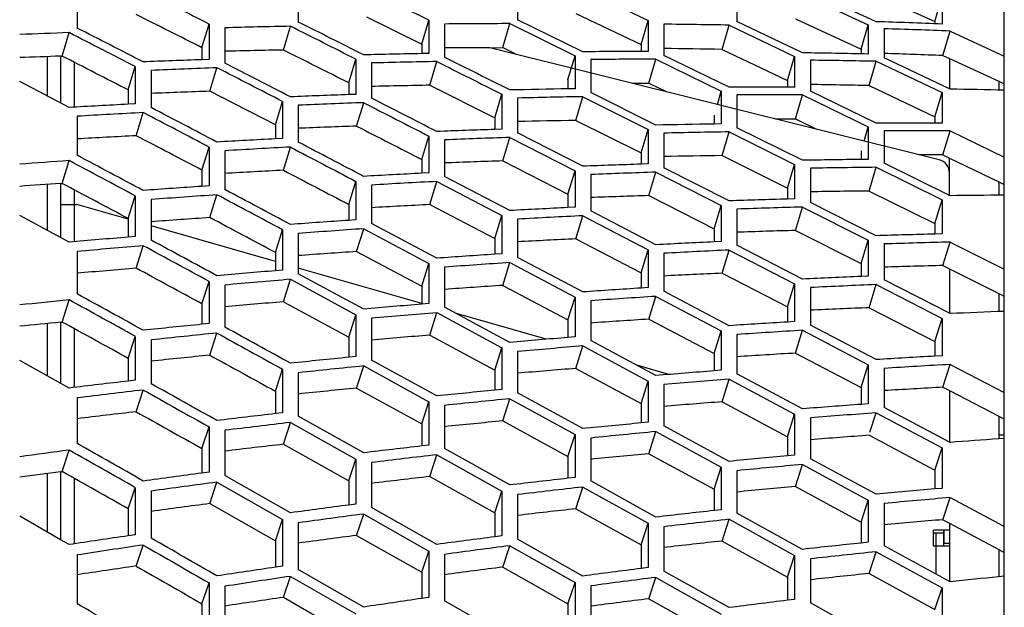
# Model space of a CAD drawing. Header units: millimetres. Extents: x 0 to 420, y -341 to 792.
# Tile 263 of 325: x 269.67 to 275.79, y 251.07 to 254.72. Entities that reach past the tile are written whole.
import ezdxf

# ---------------------------------------------------------------- set-up
doc = ezdxf.new("R2010")
doc.units = ezdxf.units.MM
doc.header["$LTSCALE"] = 23.1
doc.layers.get('0').update_dxf_attribs({"linetype": 'CONTINUOUS'})
for name, color, linetype in [('02___PRT_ALL_AXES', 7, 'CONTINUOUS'), ('06___PRT_ALL_SURFS', 7, 'CONTINUOUS'), ('AXES', 7, 'CONTINUOUS'), ('DIM_PILOTEES', 7, 'CONTINUOUS')]:
    doc.layers.add(name, color=color, linetype=linetype)
doc.styles.get("Standard").update_dxf_attribs({"font": 'txt', "width": 0.7})
doc.dimstyles.new('DIMSTYLE_4', dxfattribs={"dimtxt": 2.5, "dimasz": 3.5, "dimexe": 2, "dimexo": 0, "dimtad": 1, "dimdec": 0, "dimlfac": 5.882353, "dimdsep": 46, "dimtxsty": 'Standard', "dimblk": '_FILLED', "dimblk1": '_FILLED', "dimblk2": '_FILLED', "dimcen": 0.09, "dimazin": 2, "dimtp": 0.5, "dimtm": 0.5, "dimtfac": 1, "dimtdec": 0, "dimtofl": 0, "dimtmove": 0, "dimatfit": 3, "dimldrblk": '_FILLED', "dimfxl": 0, "dimtolj": 1, "dimarcsym": 0})

# ---------------------------------------------------------------- blocks, each defined once
blk = doc.blocks.new('_FILLED')
at = {"color": 0, "linetype": 'ByBlock'}
blk.add_solid([(0, 0), (-1, 0.1429), (-1, -0.1429)], dxfattribs=at)
blk = doc.blocks.new('*D6')
at = {"layer": 'DIM_PILOTEES', "color": 2, "linetype": 'Continuous'}
for p, q in [((243.9175, 244.0777), (243.9175, 273.0387)), ((284.6161, 234.1944), (284.6161, 273.0387)), ((243.9175, 271.0387), (264.2668, 271.0387)), ((284.6161, 271.0387), (264.2668, 271.0387))]:
    blk.add_line(p, q, dxfattribs=at)
at = {"layer": 'DIM_PILOTEES', "color": 2, "linetype": 'Continuous', "xscale": 3.5, "yscale": 3.5, "zscale": 3.5, "rotation": 180}
blk.add_blockref('_FILLED', (243.9175, 271.0387), dxfattribs=at)
at = {"layer": 'DIM_PILOTEES', "color": 2, "linetype": 'Continuous', "xscale": 3.5, "yscale": 3.5, "zscale": 3.5}
blk.add_blockref('_FILLED', (284.6161, 271.0387), dxfattribs=at)
at = {"layer": 'DIM_PILOTEES', "color": 2, "linetype": 'Continuous', "insert": (262.9222, 274.1637), "char_height": 2.5, "width": 8.571429, "attachment_point": 2, "line_spacing_factor": 0.9}
blk.add_mtext('{\\ftxt;\\W0.0001;\\H0.0001;\\~}{\\ftxt;\\W2.2857142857;\\H2.5; }{\\ftxt;\\W0.0001;\\H0.0001;\\~}', dxfattribs=at)

msp = doc.modelspace()

# ---------------------------------------------------------------- linework, layer by layer
at = {"color": 7, "linetype": 'Continuous'}
for p, q in [((275.7934, 239.6707), (275.7934, 257.3445)), ((271.4049, 254.9107), (271.4049, 254.7024)), ((272.7685, 254.9115), (272.7685, 254.7163)), ((273.1738, 254.907), (273.5793, 254.7126)), ((270.0304, 254.8866), (270.0304, 254.6651)), ((274.1317, 254.887), (274.1317, 254.7047)), ((274.5389, 254.8745), (274.9473, 254.6847)), ((274.9964, 254.7045), (274.5879, 254.8937)), ((275.3625, 254.7061), (275.4065, 254.8595)), ((275.4065, 254.8595), (275.4065, 254.6899)), ((273.1738, 254.5178), (272.7685, 254.7163)), ((270.8065, 254.5431), (270.8505, 254.69)), ((270.8505, 254.69), (270.8505, 254.47)), ((270.9485, 254.6665), (270.9485, 254.4466)), ((271.3121, 254.5285), (271.3561, 254.676)), ((272.1732, 254.5649), (272.2172, 254.7136)), ((272.2172, 254.7136), (272.2172, 254.5067)), ((272.3145, 254.69), (272.3145, 254.4832)), ((272.6759, 254.5431), (272.7199, 254.6923)), ((272.7199, 254.6923), (273.1251, 254.4933)), ((273.5353, 254.5622), (273.5793, 254.7126)), ((273.5793, 254.7126), (273.5793, 254.5186)), ((273.6767, 254.6887), (273.6767, 254.4949)), ((274.0389, 254.5323), (274.0829, 254.6832)), ((274.0829, 254.6832), (274.49, 254.4891)), ((274.5389, 254.511), (274.1317, 254.7047)), ((274.9033, 254.5328), (274.9473, 254.6847)), ((274.9473, 254.6847), (274.9473, 254.5036)), ((275.0456, 254.6604), (275.0456, 254.4794)), ((269.937, 254.4907), (269.981, 254.6363)), ((275.4119, 254.494), (275.4559, 254.6464)), ((275.4559, 254.6464), (275.7934, 254.4909)), ((275.388, 253.8468), (272.596, 254.5429)), ((269.8436, 254.4873), (269.8436, 254.2435)), ((269.9275, 254.4907), (269.9275, 254.1997)), ((270.8505, 254.47), (270.8065, 254.4684)), ((271.7187, 254.3244), (271.7627, 254.4713)), ((271.7627, 254.4713), (271.7627, 254.2529)), ((272.2172, 254.5067), (272.1732, 254.5058)), ((273.0811, 254.3446), (273.1251, 254.4933)), ((273.1251, 254.4933), (273.1251, 254.2879)), ((273.2224, 254.4697), (273.2224, 254.2645)), ((273.584, 254.322), (273.628, 254.4712)), ((273.628, 254.4712), (274.0341, 254.2727)), ((274.0829, 254.2969), (273.6767, 254.4949)), ((274.446, 254.3387), (274.49, 254.4891)), ((274.49, 254.4891), (274.49, 254.2966)), ((275.4559, 254.2858), (275.0456, 254.4794)), ((275.4525, 254.4753), (275.4525, 254.2858)), ((270.0125, 254.4521), (270.0125, 254.1734)), ((270.3481, 254.2801), (270.3921, 254.4252)), ((270.3921, 254.4252), (270.3921, 254.1937)), ((270.8555, 254.2724), (270.8995, 254.418)), ((271.8601, 254.4479), (271.8601, 254.2297)), ((272.2219, 254.3096), (272.2659, 254.457)), ((274.5879, 254.4651), (274.5879, 254.2727)), ((274.9524, 254.3074), (274.9964, 254.4583)), ((274.9964, 254.4583), (275.4065, 254.2642)), ((270.4905, 254.4019), (270.4905, 254.1706)), ((269.981, 254.1717), (269.6734, 254.3323)), ((273.1251, 254.2879), (273.0811, 254.2872)), ((275.7585, 254.3346), (275.7585, 254.2794)), ((271.7627, 254.2529), (271.7187, 254.2513)), ((271.7627, 254.2529), (271.7187, 254.2513)), ((272.6272, 254.1065), (272.6712, 254.2534)), ((272.6712, 254.2534), (272.6712, 254.0367)), ((272.7685, 254.2301), (272.7685, 254.0135)), ((273.1298, 254.0911), (273.1738, 254.2385)), ((273.1738, 254.2385), (273.5793, 254.0357)), ((273.628, 254.0621), (273.2224, 254.2645)), ((274.0098, 254.1904), (274.0341, 254.2727)), ((274.0341, 254.2727), (274.0341, 254.0689)), ((274.1317, 254.249), (274.1317, 254.0454)), ((274.4949, 254.1002), (274.5389, 254.2494)), ((274.5389, 254.2494), (274.9473, 254.0511)), ((274.9964, 254.0749), (274.5879, 254.2727)), ((275.3625, 254.1138), (275.4065, 254.2642)), ((275.4065, 254.2642), (275.4065, 254.0732)), ((270.3921, 254.1937), (270.3481, 254.1914)), ((271.2632, 254.0635), (271.3072, 254.2086)), ((271.3072, 254.2086), (271.3072, 253.9787)), ((271.4049, 254.1854), (271.4049, 253.9558)), ((271.7674, 254.0557), (271.8114, 254.2013)), ((270.0304, 254.1171), (270.0304, 253.8743)), ((270.3973, 253.9961), (270.4413, 254.1398)), ((274.0341, 254.0689), (273.9901, 254.0682)), ((274.5389, 253.8434), (274.1317, 254.0454)), ((274.9213, 253.9631), (274.9473, 254.0511)), ((274.9473, 254.0511), (274.9473, 253.8488)), ((272.1732, 253.8481), (272.2172, 253.9931)), ((272.2172, 253.9931), (272.2172, 253.765)), ((272.6712, 254.0367), (272.6272, 254.0352)), ((272.6759, 253.8398), (272.7199, 253.9854)), ((272.7199, 253.9854), (273.1251, 253.7782)), ((273.1738, 253.8068), (272.7685, 254.0135)), ((273.5353, 253.8888), (273.5793, 254.0357)), ((273.5793, 254.0357), (273.5793, 253.8206)), ((273.6767, 254.0124), (273.6767, 253.7974)), ((274.0389, 253.8723), (274.0829, 254.0198)), ((274.0829, 254.0198), (274.49, 253.8174)), ((275.0456, 254.0273), (275.0456, 253.8252)), ((275.4119, 253.8769), (275.4559, 254.0261)), ((275.4559, 254.0261), (275.7934, 253.8637)), ((270.8065, 253.7824), (270.8505, 253.9255)), ((270.8505, 253.9255), (270.8505, 253.6843)), ((271.3072, 253.9787), (271.2632, 253.9765)), ((271.3072, 253.9787), (271.2632, 253.9765)), ((271.3121, 253.7815), (271.3561, 253.9252)), ((272.3145, 253.9701), (272.3145, 253.7422)), ((270.9485, 253.9027), (270.9485, 253.6616)), ((269.937, 253.6996), (269.981, 253.8413)), ((273.5793, 253.8206), (273.5353, 253.8192)), ((274.0829, 253.5912), (273.6767, 253.7974)), ((274.446, 253.6704), (274.49, 253.8174)), ((274.49, 253.8174), (274.49, 253.6038)), ((274.9473, 253.8488), (274.9033, 253.8484)), ((274.9524, 253.6525), (274.9964, 253.7999)), ((274.9964, 253.7999), (275.4065, 253.5976)), ((275.4559, 253.6233), (275.0456, 253.8252)), ((275.4525, 253.6233), (275.4525, 253.8574)), ((272.2172, 253.765), (272.1732, 253.7628)), ((272.7199, 253.531), (272.3145, 253.7422)), ((273.0811, 253.6331), (273.1251, 253.7782)), ((273.1251, 253.7782), (273.1251, 253.5518)), ((273.2224, 253.7552), (273.2224, 253.5289)), ((273.584, 253.624), (273.628, 253.7696)), ((273.628, 253.7696), (274.0341, 253.563)), ((274.5879, 253.7939), (274.5879, 253.5805)), ((269.8436, 253.6933), (269.8436, 253.409)), ((269.9275, 253.6996), (269.9275, 253.3637)), ((270.8505, 253.6843), (270.8065, 253.6814)), ((271.7187, 253.5694), (271.7627, 253.7125)), ((271.7627, 253.7125), (271.7627, 253.4731)), ((271.8601, 253.6897), (271.8601, 253.4505)), ((272.2219, 253.5682), (272.2659, 253.7119)), ((272.2659, 253.7119), (272.6712, 253.5003)), ((275.7585, 253.7105), (275.7585, 253.6263)), ((270.0125, 253.6596), (270.0125, 253.3374)), ((270.3481, 253.4812), (270.3921, 253.6223)), ((270.3921, 253.6223), (270.3921, 253.3698)), ((270.8555, 253.4872), (270.8995, 253.6289)), ((269.9275, 253.5678), (270.0295, 253.5678)), ((270.3468, 253.4768), (270.0295, 253.5678)), ((270.4905, 253.5997), (270.4905, 253.3474)), ((273.1251, 253.5518), (273.0811, 253.5496)), ((273.9901, 253.4179), (274.0341, 253.563)), ((274.0341, 253.563), (274.0341, 253.3383)), ((274.49, 253.6038), (274.446, 253.6026)), ((274.4949, 253.4075), (274.5389, 253.5531)), ((274.5389, 253.5531), (274.9473, 253.3468)), ((274.9964, 253.3747), (274.5879, 253.5805)), ((275.3625, 253.4507), (275.4065, 253.5976)), ((275.4065, 253.5976), (275.4065, 253.3857)), ((269.981, 253.3347), (269.6734, 253.501)), ((272.6272, 253.3572), (272.6712, 253.5003)), ((272.6712, 253.5003), (272.6712, 253.2627)), ((273.1298, 253.3552), (273.1738, 253.499)), ((273.1738, 253.499), (273.5793, 253.2882)), ((273.628, 253.3186), (273.2224, 253.5289)), ((274.1317, 253.5399), (274.1317, 253.3154)), ((271.2632, 253.214), (270.4905, 253.4356)), ((271.7627, 253.4731), (271.7187, 253.4701)), ((272.2659, 253.235), (271.8601, 253.4505)), ((272.7685, 253.4776), (272.7685, 253.2401)), ((270.3921, 253.3698), (270.3481, 253.3662)), ((271.2632, 253.2705), (271.3072, 253.4116)), ((271.3072, 253.4116), (271.3072, 253.161)), ((271.4049, 253.3891), (271.4049, 253.1387)), ((271.7674, 253.2764), (271.8114, 253.4181)), ((271.8114, 253.4181), (272.2172, 253.2021)), ((275.4065, 253.3857), (275.3625, 253.3846)), ((270.3973, 253.1729), (270.4413, 253.3125)), ((274.0341, 253.3383), (273.9901, 253.3363)), ((274.5389, 253.1056), (274.1317, 253.3154)), ((274.9033, 253.2017), (274.9473, 253.3468)), ((274.9473, 253.3468), (274.9473, 253.1238)), ((275.0456, 253.3236), (275.0456, 253.1007)), ((275.4119, 253.1896), (275.4559, 253.3352)), ((275.4559, 253.3352), (275.7934, 253.1662)), ((270.0304, 253.2767), (270.0304, 253.0132)), ((272.6712, 253.2627), (272.6272, 253.2598)), ((273.5353, 253.1451), (273.5793, 253.2882)), ((273.5793, 253.2882), (273.5793, 253.0524)), ((273.6767, 253.2655), (273.6767, 253.0298)), ((274.0389, 253.142), (274.0829, 253.2857)), ((274.0829, 253.2857), (274.49, 253.0755)), ((272.1732, 253.061), (272.2172, 253.2021)), ((272.2172, 253.2021), (272.2172, 252.9534)), ((272.6759, 253.0663), (272.7199, 253.208)), ((272.7199, 253.208), (273.1251, 252.9931)), ((273.1738, 253.0257), (272.7685, 253.2401)), ((271.3072, 253.161), (271.2632, 253.1573)), ((271.3072, 253.161), (271.2632, 253.1573)), ((272.1732, 252.9531), (271.4049, 253.1734)), ((271.8114, 252.9189), (271.4049, 253.1387)), ((272.3145, 253.1797), (272.3145, 252.9312)), ((274.9473, 253.1238), (274.9033, 253.122)), ((275.4525, 253.1693), (275.4525, 252.8911)), ((270.8065, 252.9517), (270.8505, 253.0907)), ((270.8505, 253.0907), (270.8505, 252.8289)), ((270.9485, 253.0685), (270.9485, 252.8069)), ((271.3121, 252.9645), (271.3561, 253.1041)), ((271.3561, 253.1041), (271.7627, 252.8838)), ((274.446, 252.9324), (274.49, 253.0755)), ((274.49, 253.0755), (274.49, 252.8414)), ((274.9524, 252.9278), (274.9964, 253.0715)), ((274.9964, 253.0715), (275.4065, 252.8614)), ((275.4559, 252.8911), (275.0456, 253.1007)), ((273.5793, 253.0524), (273.5353, 253.0496)), ((274.0829, 252.816), (273.6767, 253.0298)), ((274.5879, 253.0527), (274.5879, 252.8188)), ((275.7585, 253.0165), (275.7585, 252.9035)), ((269.937, 252.8387), (269.981, 252.9762)), ((272.2172, 252.9534), (272.1732, 252.9497)), ((272.2172, 252.9534), (272.1732, 252.9497)), ((273.0811, 252.852), (273.1251, 252.9931)), ((273.1251, 252.9931), (273.1251, 252.7462)), ((273.2224, 252.9707), (273.2224, 252.724)), ((273.584, 252.8563), (273.628, 252.998)), ((273.628, 252.998), (274.0341, 252.7838)), ((271.7187, 252.7449), (271.7627, 252.8838)), ((271.7627, 252.8838), (271.7627, 252.624)), ((272.2219, 252.7572), (272.2659, 252.8969)), ((272.2659, 252.8969), (272.6712, 252.6778)), ((272.7199, 252.7125), (272.3145, 252.9312)), ((272.9458, 252.7316), (272.3883, 252.8914)), ((269.8436, 252.8295), (269.8436, 252.5055)), ((269.9275, 252.8378), (269.9275, 252.4586)), ((270.8505, 252.8289), (270.8065, 252.8245)), ((271.8601, 252.8617), (271.8601, 252.6021)), ((274.49, 252.8414), (274.446, 252.8388)), ((274.9964, 252.6054), (274.5879, 252.8188)), ((275.3625, 252.7183), (275.4065, 252.8614)), ((275.4065, 252.8614), (275.4065, 252.6292)), ((270.0125, 252.7974), (270.0125, 252.4325)), ((270.8555, 252.6328), (270.8995, 252.7702)), ((273.9901, 252.6427), (274.0341, 252.7838)), ((274.0341, 252.7838), (274.0341, 252.5388)), ((274.1317, 252.7613), (274.1317, 252.5165)), ((274.4949, 252.6457), (274.5389, 252.7874)), ((274.5389, 252.7874), (274.9473, 252.5736)), ((270.3481, 252.6131), (270.3921, 252.7498)), ((270.3921, 252.7498), (270.3921, 252.477)), ((270.4905, 252.7279), (270.4905, 252.4553)), ((273.1251, 252.7462), (273.0811, 252.7426)), ((273.628, 252.5063), (273.2224, 252.724)), ((272.6272, 252.5388), (272.6712, 252.6778)), ((272.6712, 252.6778), (272.6712, 252.4199)), ((272.7685, 252.6557), (272.7685, 252.3981)), ((273.1298, 252.5504), (273.1738, 252.69)), ((273.1738, 252.69), (273.5793, 252.4719)), ((269.981, 252.4287), (269.6734, 252.6004)), ((271.7627, 252.624), (271.7187, 252.6196)), ((272.2659, 252.3794), (271.8601, 252.6021)), ((274.9033, 252.4325), (274.9473, 252.5736)), ((274.9473, 252.5736), (274.9473, 252.3304)), ((275.4065, 252.6292), (275.3625, 252.6268)), ((275.4119, 252.4336), (275.4559, 252.5753)), ((275.4559, 252.5753), (275.7934, 252.4003)), ((271.2632, 252.4088), (271.3072, 252.5456)), ((271.3072, 252.5456), (271.3072, 252.2748)), ((271.4049, 252.5238), (271.4049, 252.2532)), ((271.7674, 252.4283), (271.8114, 252.5657)), ((271.8114, 252.5657), (272.2172, 252.3425)), ((273.7084, 252.5129), (273.5095, 252.5699)), ((274.0341, 252.5388), (273.9901, 252.5354)), ((274.5389, 252.2993), (274.1317, 252.5165)), ((275.0456, 252.5509), (275.0456, 252.308)), ((270.3921, 252.477), (270.3481, 252.4719)), ((273.5353, 252.3329), (273.5793, 252.4719)), ((273.5793, 252.4719), (273.5793, 252.2159)), ((274.0389, 252.3433), (274.0829, 252.4829)), ((274.0829, 252.4829), (274.49, 252.2654)), ((270.3973, 252.2812), (270.4413, 252.4164)), ((272.6712, 252.4199), (272.6272, 252.4156)), ((273.1738, 252.1764), (272.7685, 252.3981)), ((273.6767, 252.4498), (273.6767, 252.194)), ((275.4525, 252.4126), (275.4525, 252.0928)), ((270.0304, 252.3675), (270.0304, 252.0839)), ((272.1732, 252.2057), (272.2172, 252.3425)), ((272.2172, 252.3425), (272.2172, 252.0737)), ((272.6759, 252.2245), (272.7199, 252.362)), ((272.7199, 252.362), (273.1251, 252.1399)), ((274.9473, 252.3304), (274.9033, 252.3272)), ((271.3072, 252.2748), (271.2632, 252.2697)), ((272.3145, 252.3208), (272.3145, 252.0522)), ((274.9585, 252.1544), (274.9964, 252.2748)), ((274.9964, 252.2748), (275.4065, 252.0575)), ((275.4559, 252.0911), (275.0456, 252.308)), ((271.3121, 252.0795), (271.3561, 252.2146)), ((271.3561, 252.2146), (271.7627, 251.9873)), ((271.8114, 252.0263), (271.4049, 252.2532)), ((273.5793, 252.2159), (273.5353, 252.2117)), ((274.446, 252.1264), (274.49, 252.2654)), ((274.49, 252.2654), (274.49, 252.0113)), ((274.5879, 252.2432), (274.5879, 251.9893)), ((275.7585, 252.2544), (275.7585, 252.1128)), ((270.8065, 252.053), (270.8505, 252.1875)), ((270.8505, 252.1875), (270.8505, 251.9058)), ((270.9485, 252.166), (270.9485, 251.8845)), ((273.584, 252.0209), (273.628, 252.1583)), ((273.628, 252.1583), (274.0341, 251.937)), ((274.0829, 251.9731), (273.6767, 252.194)), ((273.0811, 252.0031), (273.1251, 252.1399)), ((273.1251, 252.1399), (273.1251, 251.8731)), ((273.2224, 252.1182), (273.2224, 251.8516)), ((275.7934, 252.1152), (275.7585, 252.1128)), ((269.937, 251.9101), (269.981, 252.043)), ((272.2172, 252.0737), (272.1732, 252.0687)), ((272.7199, 251.8266), (272.3145, 252.0522)), ((275.3625, 251.9185), (275.4065, 252.0575)), ((275.4065, 252.0575), (275.4065, 251.8054)), ((271.7187, 251.8529), (271.7627, 251.9873)), ((271.7627, 251.9873), (271.7627, 251.7077)), ((271.8601, 251.966), (271.8601, 251.6866)), ((272.2219, 251.8788), (272.2659, 252.014)), ((272.2659, 252.014), (272.6712, 251.788)), ((274.49, 252.0113), (274.446, 252.0073)), ((274.9964, 251.7689), (274.5879, 251.9893)), ((269.9275, 251.9089), (269.9275, 251.4868)), ((270.8505, 251.9058), (270.8065, 251.9)), ((270.8505, 251.9058), (270.8065, 251.9)), ((273.9901, 251.8002), (274.0341, 251.937)), ((274.0341, 251.937), (274.0341, 251.6722)), ((274.1317, 251.9152), (274.1317, 251.6507)), ((274.4949, 251.8166), (274.5389, 251.954)), ((274.5389, 251.954), (274.9473, 251.7332)), ((269.8436, 251.8979), (269.8436, 251.535)), ((270.0125, 251.8675), (270.0125, 251.4608)), ((270.8555, 251.7111), (270.8995, 251.8439)), ((270.8995, 251.8439), (271.3072, 251.6125)), ((271.3561, 251.6536), (270.9485, 251.8845)), ((273.1251, 251.8731), (273.0811, 251.8682)), ((273.628, 251.627), (273.2224, 251.8516)), ((270.3481, 251.6777), (270.3921, 251.8098)), ((270.3921, 251.8098), (270.3921, 251.5173)), ((270.4905, 251.7886), (270.4905, 251.4963)), ((272.6272, 251.6535), (272.6712, 251.788)), ((272.6712, 251.788), (272.6712, 251.5105)), ((273.1298, 251.6786), (273.1738, 251.8137)), ((273.1738, 251.8137), (273.5793, 251.5887)), ((275.4065, 251.8054), (275.3625, 251.8016)), ((272.7685, 251.7666), (272.7685, 251.4893)), ((274.9033, 251.5964), (274.9473, 251.7332)), ((274.9473, 251.7332), (274.9473, 251.4704)), ((275.4119, 251.611), (275.4559, 251.7484)), ((275.4559, 251.7484), (275.7585, 251.5864)), ((271.7627, 251.7077), (271.7187, 251.702)), ((272.2659, 251.4571), (271.8601, 251.6866)), ((274.0341, 251.6722), (273.9901, 251.6675)), ((275.0456, 251.7113), (275.0456, 251.4487)), ((269.9275, 251.4868), (269.6734, 251.6326)), ((271.2632, 251.4804), (271.3072, 251.6125)), ((271.3072, 251.6125), (271.3072, 251.3222)), ((271.7674, 251.5134), (271.8114, 251.6462)), ((271.8114, 251.6462), (272.2172, 251.4164)), ((274.0389, 251.478), (274.0829, 251.6132)), ((274.0829, 251.6132), (274.49, 251.3889)), ((274.5389, 251.4267), (274.1317, 251.6507)), ((271.4049, 251.5915), (271.4049, 251.3014)), ((273.5353, 251.4542), (273.5793, 251.5887)), ((273.5793, 251.5887), (273.5793, 251.3133)), ((273.6767, 251.5673), (273.6767, 251.2921)), ((275.3505, 251.5481), (275.3505, 251.4461)), ((275.3505, 251.5481), (275.4525, 251.5481)), ((275.4185, 251.548), (275.4185, 251.4657)), ((275.4525, 251.5893), (275.4525, 251.2251)), ((275.7585, 251.5864), (275.7934, 251.5677)), ((269.981, 251.4561), (269.9275, 251.4868)), ((270.3921, 251.5173), (270.3481, 251.5108)), ((272.6712, 251.5105), (272.6272, 251.5048)), ((273.1738, 251.261), (272.7685, 251.4893)), ((275.4185, 251.5278), (275.3505, 251.5278)), ((275.3675, 251.5278), (275.3675, 251.2733)), ((270.3973, 251.3232), (270.4413, 251.4536)), ((272.1732, 251.2842), (272.2172, 251.4164)), ((272.2172, 251.4164), (272.2172, 251.1282)), ((272.6759, 251.3165), (272.7199, 251.4494)), ((272.7199, 251.4494), (273.1251, 251.2206)), ((274.9473, 251.4704), (274.9033, 251.4659)), ((274.9524, 251.2765), (274.9964, 251.4117)), ((274.9964, 251.4117), (275.4065, 251.1877)), ((275.4559, 251.2251), (275.0456, 251.4487)), ((275.4525, 251.4461), (275.3505, 251.4461)), ((275.7585, 251.4259), (275.7585, 251.2562)), ((270.0304, 251.3917), (270.0304, 251.0888)), ((272.3145, 251.3954), (272.3145, 251.1075)), ((274.446, 251.2544), (274.49, 251.3889)), ((274.49, 251.3889), (274.49, 251.1155)), ((274.5879, 251.3674), (274.5879, 251.0943)), ((271.3072, 251.3222), (271.2632, 251.3157)), ((271.8114, 251.068), (271.4049, 251.3014)), ((273.5793, 251.3133), (273.5353, 251.3077)), ((274.0829, 251.0647), (273.6767, 251.2921)), ((271.3121, 251.1286), (271.3561, 251.259)), ((271.3561, 251.259), (271.7627, 251.0252)), ((273.584, 251.1197), (273.628, 251.2525)), ((273.628, 251.2525), (274.0341, 251.0247)), ((275.7934, 251.2597), (275.7585, 251.2562)), ((270.8065, 251.0885), (270.8505, 251.2182)), ((270.8505, 251.2182), (270.8505, 250.9173)), ((270.9485, 251.1974), (270.9485, 250.8968)), ((273.0811, 251.0885), (273.1251, 251.2206)), ((273.1251, 251.2206), (273.1251, 250.9346)), ((273.2224, 251.1997), (273.2224, 250.9139)), ((275.3625, 251.0533), (275.4065, 251.1877)), ((275.4065, 251.1877), (275.4065, 250.9165)), ((272.2172, 251.1282), (272.1732, 251.1218)), ((272.2172, 251.1282), (272.1732, 251.1218)), ((272.7199, 250.8755), (272.3145, 251.1075)), ((274.49, 251.1155), (274.446, 251.1101)), ((274.9964, 250.8673), (274.5879, 251.0943))]:
    msp.add_line(p, q, dxfattribs=at)
at = {"color": 2, "linetype": 'Continuous'}
msp.add_line((275.4185, 251.4657), (275.4525, 251.4657), dxfattribs=at)
at = {"color": 7, "linetype": 'Continuous'}
for centre, radius, start, end in [((177.8088, 63.5531), 213.2024, 63.716634, 63.838198), ((188.3937, 91.4768), 182.8597, 63.196689, 63.340257), ((188.4352, 94.9407), 179.359, 62.792302, 62.939786), ((273.0704, 172.0011), 82.6926, 91.187913, 91.470398), ((177.5845, 67.8876), 209.0048, 63.21762, 63.342405), ((177.5839, 67.3931), 209.4926, 63.269835, 63.394241), ((272.9362, 180.7924), 73.9002, 90.167751, 90.482014), ((272.9522, 186.1755), 68.517, 89.054397, 89.394123), ((272.8622, 188.8632), 65.8758, 87.786497, 88.1434), ((273.0166, 189.0542), 65.6375, 87.870258, 88.228614), ((273.4879, 158.7209), 95.9795, 92.093937, 92.277688), ((188.4576, 95.3713), 178.9173, 62.745341, 62.893329), ((273.6077, 177.8468), 76.6725, 91.07202, 91.342443), ((273.5218, 184.7098), 69.8089, 89.95279, 90.285628), ((273.6797, 184.9425), 69.5287, 90.042657, 90.376879), ((273.5487, 188.6256), 65.8928, 88.783727, 89.138914), ((273.9353, 167.0282), 87.4962, 92.049282, 92.288619), ((274.1106, 167.6194), 86.858, 92.118704, 92.388742), ((177.8496, 72.7862), 204.0794, 62.745262, 62.873954), ((177.7999, 72.2396), 204.6364, 62.794556, 62.922798), ((273.7729, 178.2714), 76.2005, 91.133189, 91.43834), ((273.7004, 188.8216), 65.6494, 88.868799, 89.225435), ((274.2926, 182.8376), 71.4598, 90.971432, 91.261148), ((274.2392, 187.9459), 66.3512, 89.783466, 90.135005), ((274.5359, 174.5699), 79.7312, 92.024887, 92.285629), ((274.4474, 183.1887), 71.0612, 91.026953, 91.353795), ((274.3887, 188.1496), 66.0999, 89.86982, 90.222803), ((274.2642, 190.5343), 63.7626, 88.625753, 88.92911), ((275.1442, 161.4809), 92.8345, 92.961404, 93.188292), ((178.4408, 77.4966), 199.2156, 62.347106, 62.479842), ((274.6978, 175.0511), 79.2028, 92.088485, 92.382761), ((275.3154, 162.1673), 92.1015, 93.033612, 93.289603), ((178.5315, 78.0773), 198.6086, 62.300867, 62.434122), ((274.9539, 186.7306), 67.3446, 90.82003, 91.128174), ((274.9261, 190.3838), 63.6912, 89.567792, 89.936708), ((275.1271, 180.4689), 73.6087, 91.946265, 92.227726), ((275.2784, 180.863), 73.1672, 92.003973, 92.321606), ((275.1002, 187.021), 67.0065, 90.869925, 91.217335), ((275.0687, 190.5627), 63.4646, 89.650432, 90.020844), ((275.5876, 170.4667), 83.6217, 92.964317, 93.213899), ((275.7454, 171.0177), 83.0237, 93.030508, 93.312221), ((179.4312, 83.0033), 193.404, 61.928703, 62.066563), ((276.6919, 156.1366), 97.9349, 93.929241, 94.109636), ((179.5549, 83.602), 192.7649, 61.885644, 62.02409), ((275.7121, 185.0824), 68.7712, 91.813915, 92.115293), ((275.596, 189.7204), 64.1317, 90.618822, 90.944422), ((275.7354, 189.9598), 63.8444, 90.663175, 91.029883), ((275.3675, 253.7643), 0.085, 0, 76), ((276.0531, 177.4471), 76.4143, 92.910399, 93.182059), ((275.8549, 185.4059), 68.3999, 91.865734, 92.205683), ((276.8069, 165.3763), 88.5087, 93.887314, 94.124322), ((276.2002, 177.8933), 75.9206, 92.970476, 93.27713), ((276.9589, 166.0146), 87.8236, 93.956247, 94.223791), ((165.2972, 54.9929), 224.9625, 61.885567, 62.003238), ((165.1018, 54.1878), 225.817, 61.931135, 62.048272), ((276.2217, 191.9231), 61.7049, 90.397683, 90.711099), ((276.2925, 188.6621), 64.9667, 91.628702, 91.949082), ((276.4284, 188.9275), 64.6533, 91.674694, 92.035764), ((276.5366, 182.8969), 70.7372, 92.799974, 93.092981), ((276.6753, 183.2601), 70.3261, 92.853912, 93.184559), ((277.1039, 173.6704), 79.9812, 93.860703, 94.121078), ((277.2457, 174.1807), 79.4235, 93.923319, 94.217296), ((276.8689, 191.3878), 62.0152, 91.39185, 91.730205), ((278.251, 159.0758), 94.621, 94.791021, 95.014121), ((278.3949, 159.8251), 93.8252, 94.862829, 95.114689), ((167.3107, 62.5817), 216.8275, 61.476338, 61.599342), ((167.0802, 61.7652), 217.7095, 61.518777, 61.641181), ((277.0349, 187.1442), 66.2621, 92.633744, 92.947249), ((276.9992, 191.6041), 61.7504, 91.432139, 91.812985), ((277.4537, 180.1097), 73.3091, 93.774957, 94.058042), ((277.1669, 187.4403), 65.9177, 92.681584, 93.035114), ((277.5875, 180.521), 72.8498, 93.831201, 94.150766), ((278.3215, 168.9997), 84.4531, 94.794168, 95.041845), ((278.4563, 169.5898), 83.8156, 94.859477, 95.139166), ((277.5453, 190.4202), 62.7574, 92.412787, 92.745823), ((277.6719, 190.6607), 62.4682, 92.454632, 92.829777), ((169.3407, 69.3707), 209.4349, 61.136117, 61.264387), ((277.845, 185.1271), 68.0591, 93.630603, 93.93562), ((280.0448, 152.9791), 100.5022, 95.746968, 95.923236), ((169.5956, 70.1806), 208.5461, 61.096923, 61.225856), ((278.4955, 176.6326), 76.5786, 94.735718, 95.007394), ((277.9724, 185.4598), 67.6778, 93.68049, 94.024627), ((278.6231, 177.1025), 76.0605, 94.794443, 95.101221), ((278.0664, 192.859), 60.0888, 92.167881, 92.489978), ((279.7604, 163.2433), 90.0277, 95.707932, 95.941578), ((278.2693, 189.0221), 63.9312, 93.428552, 93.754603), ((279.8857, 163.934), 89.2895, 95.776074, 96.039956), ((278.3916, 189.291), 63.6131, 93.472165, 93.839694), ((278.748, 182.555), 70.416, 94.616011, 94.910984), ((278.8699, 182.9318), 69.9904, 94.668137, 95.001093), ((279.7018, 172.3452), 80.6705, 95.679242, 95.938095), ((278.7201, 192.0053), 60.7143, 93.170102, 93.516167), ((278.8382, 192.2214), 60.4486, 93.207587, 93.597165), ((279.8214, 172.8877), 80.0796, 95.740606, 96.032981), ((279.0616, 187.1594), 65.5724, 94.43578, 94.753227), ((281.4936, 156.1331), 96.9814, 96.599296, 96.817665), ((279.1789, 187.4621), 65.2201, 94.481365, 94.839415), ((281.6056, 156.9535), 96.1136, 96.670392, 96.917055), ((279.7743, 179.3514), 73.4129, 95.586813, 95.870253), ((279.8893, 179.7819), 72.9333, 95.641357, 95.961421), ((281.1237, 167.0827), 85.7557, 96.602661, 96.847361), ((279.4235, 190.7174), 61.7754, 94.196153, 94.535124), ((279.5371, 190.9599), 61.4828, 94.235321, 94.617212), ((281.2327, 167.7163), 85.0736, 96.66681, 96.943262), ((279.9461, 184.7838), 67.732, 95.431191, 95.738472), ((280.0575, 185.1271), 67.3388, 95.478943, 95.825717), ((157.9354, 53.6933), 227.8686, 60.41388, 60.53261), ((279.8298, 193.3427), 58.911, 93.962848, 94.25793), ((283.5902, 149.2156), 103.7241, 97.539289, 97.710713), ((158.3609, 54.7714), 226.6608, 60.378508, 60.497976), ((280.9613, 175.4124), 77.1584, 96.539985, 96.810479), ((281.0677, 175.9088), 76.6125, 96.597112, 96.902663), ((280.1952, 188.9961), 63.273, 95.213321, 95.543571), ((282.8294, 160.6174), 92.071, 97.503279, 97.732584), ((280.3036, 189.2698), 62.9487, 95.254382, 95.626712), ((282.924, 161.3673), 91.2722, 97.57034, 97.829456), ((280.9516, 181.8292), 70.4797, 96.411619, 96.707243), ((281.0557, 182.2215), 70.0372, 96.461722, 96.795503), ((280.5055, 192.2334), 59.7898, 94.934553, 95.28677), ((280.6115, 192.4503), 59.5218, 94.969089, 95.365648), ((282.357, 170.5967), 81.8, 97.472661, 97.72888), ((281.058, 186.7999), 65.2515, 96.218314, 96.538277), ((282.4521, 171.1752), 81.1715, 97.532521, 97.822037), ((281.1601, 187.1108), 64.8895, 96.261467, 96.622431), ((284.9121, 152.6277), 99.9499, 98.378582, 98.591343), ((282.1133, 178.2059), 73.9101, 97.374036, 97.656591), ((284.9865, 153.5291), 98.9989, 98.448666, 98.689143), ((282.2083, 178.658), 73.4072, 97.426662, 97.745825), ((281.2546, 190.6417), 61.1549, 95.961234, 96.304616), ((281.3552, 190.8874), 60.8575, 95.99758, 96.384501), ((284.0244, 164.7103), 87.5405, 98.382146, 98.622853), ((282.0387, 184.0715), 67.7718, 97.207959, 97.516142), ((284.1044, 165.3929), 86.8072, 98.444873, 98.716941), ((282.1333, 184.427), 67.3646, 97.253394, 97.601268), ((281.5322, 193.4857), 58.0583, 95.707314, 96.007527), ((283.4758, 173.7927), 78.1507, 98.315577, 98.583736), ((282.0929, 188.6089), 62.9673, 96.975395, 97.308371)]:
    msp.add_arc(centre, radius, start, end, dxfattribs=at)
for points in [[(272.7199, 254.2801), (272.5848, 254.3479), (272.4497, 254.4156), (272.3145, 254.4832)], [(272.2659, 254.457), (272.401, 254.3893), (272.5362, 254.3214), (272.6712, 254.2534)], [(272.2659, 254.022), (272.1307, 254.0914), (271.9954, 254.1606), (271.8601, 254.2297)], [(271.8114, 254.2013), (271.9467, 254.132), (272.082, 254.0627), (272.2172, 253.9931)], [(271.3561, 253.9252), (271.4917, 253.8545), (271.6272, 253.7835), (271.7627, 253.7125)], [(271.8114, 253.7435), (271.676, 253.8144), (271.5405, 253.8852), (271.4049, 253.9558)], [(270.8995, 252.7702), (271.0355, 252.6954), (271.1714, 252.6206), (271.3072, 252.5456)], [(271.3561, 252.5828), (271.2203, 252.6576), (271.0844, 252.7323), (270.9485, 252.8069)], [(270.8995, 252.2268), (270.7632, 252.3031), (270.6269, 252.3792), (270.4905, 252.4553)], [(270.4413, 252.4164), (270.5778, 252.3402), (270.7142, 252.2639), (270.8505, 252.1875)], [(270.8995, 251.2614), (270.7632, 251.3398), (270.6269, 251.4181), (270.4905, 251.4963)], [(270.4413, 251.4536), (270.5778, 251.3752), (270.7142, 251.2968), (270.8505, 251.2182)], [(270.4413, 250.8498), (270.3044, 250.9296), (270.1674, 251.0092), (270.0304, 251.0888)]]:
    msp.add_open_spline(points, degree=3, dxfattribs=at)
at = {"layer": '02___PRT_ALL_AXES', "color": 7, "linetype": 'Continuous'}
msp.add_line((275.7585, 252.1372), (275.7934, 252.1372), dxfattribs=at)
at = {"layer": '06___PRT_ALL_SURFS', "color": 7, "linetype": 'Continuous'}
for p, q in [((274.9524, 254.8911), (275.3625, 254.7061)), ((271.8287, 254.7342), (272.1732, 254.5649)), ((273.1298, 254.7561), (273.5353, 254.5622)), ((274.4949, 254.722), (274.9033, 254.5328)), ((275.3625, 254.7061), (275.3625, 254.6916)), ((270.8065, 254.5431), (270.8065, 254.4684)), ((272.1732, 254.5649), (272.1732, 254.5058)), ((272.596, 254.5429), (272.6759, 254.5431)), ((272.6759, 254.5431), (272.7597, 254.5021)), ((272.6759, 254.5431), (272.7597, 254.5021)), ((273.5353, 254.5622), (273.5353, 254.5186)), ((274.0389, 254.5323), (274.446, 254.3387)), ((274.9033, 254.5328), (274.9033, 254.5046)), ((269.9275, 254.4903), (269.937, 254.4907)), ((275.4119, 254.494), (275.4525, 254.4753)), ((275.4119, 254.494), (275.4525, 254.4753)), ((275.4525, 254.4753), (275.7585, 254.3346)), ((271.7187, 254.3244), (271.7187, 254.2513)), ((272.2219, 254.3096), (272.6272, 254.1065)), ((273.0811, 254.3446), (273.0811, 254.2872)), ((273.4823, 254.3219), (273.584, 254.322)), ((273.584, 254.322), (273.6909, 254.2699)), ((274.446, 254.3387), (274.446, 254.2967)), ((274.9524, 254.3074), (275.3625, 254.1138)), ((275.7585, 254.3346), (275.7934, 254.3186)), ((275.7585, 254.3346), (275.7934, 254.3186)), ((270.3481, 254.2801), (270.3481, 254.1914)), ((272.6272, 254.1065), (272.6272, 254.0352)), ((273.9901, 254.124), (273.9901, 254.0682)), ((275.3625, 254.1138), (275.3625, 254.0735)), ((271.2632, 254.0635), (271.2632, 253.9765)), ((273.1298, 254.0911), (273.5353, 253.8888)), ((274.3705, 254.1005), (274.4949, 254.1002)), ((274.3705, 254.1005), (274.4949, 254.1002)), ((274.4949, 254.1002), (274.626, 254.0368)), ((273.5353, 253.8888), (273.5353, 253.8192)), ((274.0389, 253.8723), (274.446, 253.6704)), ((274.9033, 253.9024), (274.9033, 253.8484)), ((275.4119, 253.8769), (275.4525, 253.8574)), ((275.4119, 253.8769), (275.4525, 253.8574)), ((272.1732, 253.8481), (272.1732, 253.7628)), ((272.6759, 253.8398), (273.0811, 253.6331)), ((275.4525, 253.8574), (275.7585, 253.7105)), ((270.8065, 253.7824), (270.8065, 253.6814)), ((269.9275, 253.699), (269.937, 253.6996)), ((275.7585, 253.7105), (275.7934, 253.6937)), ((275.7585, 253.7105), (275.7934, 253.6937)), ((273.0811, 253.6331), (273.0811, 253.5496)), ((273.584, 253.624), (273.9901, 253.4179)), ((274.446, 253.6704), (274.446, 253.6026)), ((274.9524, 253.6525), (275.3625, 253.4507)), ((271.7187, 253.5694), (271.7187, 253.4701)), ((272.2219, 253.5682), (272.6272, 253.3572)), ((270.3481, 253.4812), (270.3481, 253.3662)), ((275.3625, 253.4507), (275.3625, 253.3846)), ((273.9901, 253.4179), (273.9901, 253.3363)), ((274.4949, 253.4075), (274.9033, 253.2017)), ((272.6272, 253.3572), (272.6272, 253.2598)), ((273.1298, 253.3552), (273.5353, 253.1451)), ((271.2632, 253.2705), (271.2632, 253.1573)), ((271.7674, 253.2764), (272.1732, 253.061)), ((274.9033, 253.2017), (274.9033, 253.122)), ((275.4119, 253.1896), (275.4525, 253.1693)), ((275.4119, 253.1896), (275.4525, 253.1693)), ((273.5353, 253.1451), (273.5353, 253.0496)), ((274.0389, 253.142), (274.446, 252.9324)), ((275.4525, 253.1693), (275.7585, 253.0165)), ((272.6759, 253.0663), (273.0811, 252.852)), ((272.1732, 253.061), (272.1732, 252.9497)), ((275.7585, 253.0165), (275.7934, 252.9991)), ((275.7585, 253.0165), (275.7934, 252.9991)), ((270.8065, 252.9517), (270.8065, 252.8245)), ((271.3121, 252.9645), (271.7187, 252.7449)), ((274.446, 252.9324), (274.446, 252.8388)), ((274.9524, 252.9278), (275.3625, 252.7183)), ((269.9275, 252.8378), (269.937, 252.8387)), ((273.0811, 252.852), (273.0811, 252.7426)), ((273.584, 252.8563), (273.9901, 252.6427)), ((272.2219, 252.7572), (272.6272, 252.5388)), ((271.7187, 252.7449), (271.7187, 252.6196)), ((275.3625, 252.7183), (275.3625, 252.6268)), ((273.9901, 252.6427), (273.9901, 252.5354)), ((274.4949, 252.6457), (274.9033, 252.4325)), ((270.3481, 252.6131), (270.3481, 252.4719)), ((272.6272, 252.5388), (272.6272, 252.4156)), ((273.1298, 252.5504), (273.5353, 252.3329)), ((271.2632, 252.4088), (271.2632, 252.2697)), ((271.7674, 252.4283), (272.1732, 252.2057)), ((274.9033, 252.4325), (274.9033, 252.3272)), ((275.4119, 252.4336), (275.4525, 252.4126)), ((275.4119, 252.4336), (275.4525, 252.4126)), ((275.4525, 252.4126), (275.7585, 252.2544)), ((273.5353, 252.3329), (273.5353, 252.2117)), ((274.0389, 252.3433), (274.446, 252.1264)), ((272.1732, 252.2057), (272.1732, 252.0687)), ((272.6759, 252.2245), (273.0811, 252.0031)), ((275.7585, 252.2544), (275.7934, 252.2363)), ((274.446, 252.1264), (274.446, 252.0073)), ((274.9524, 252.1352), (275.3625, 251.9185)), ((270.8065, 252.053), (270.8065, 251.9)), ((271.3121, 252.0795), (271.7187, 251.8529)), ((273.0811, 252.0031), (273.0811, 251.8682)), ((273.584, 252.0209), (273.9901, 251.8002)), ((269.9275, 251.9089), (269.937, 251.9101)), ((275.3625, 251.9185), (275.3625, 251.8016)), ((271.7187, 251.8529), (271.7187, 251.702)), ((272.2219, 251.8788), (272.6272, 251.6535)), ((273.9901, 251.8002), (273.9901, 251.6675)), ((274.4949, 251.8166), (274.9033, 251.5964)), ((270.3481, 251.6777), (270.3481, 251.5108)), ((270.8555, 251.7111), (271.2632, 251.4804)), ((273.1298, 251.6786), (273.5353, 251.4542)), ((272.6272, 251.6535), (272.6272, 251.5048)), ((274.9033, 251.5964), (274.9033, 251.4659)), ((275.4119, 251.611), (275.4525, 251.5893)), ((275.4525, 251.5893), (275.7585, 251.4259)), ((271.2632, 251.4804), (271.2632, 251.3157)), ((271.7674, 251.5134), (272.1732, 251.2842)), ((274.0389, 251.478), (274.446, 251.2544)), ((273.5353, 251.4542), (273.5353, 251.3077)), ((275.7585, 251.4259), (275.7934, 251.4073)), ((275.7585, 251.4259), (275.7934, 251.4073)), ((272.6759, 251.3165), (273.0811, 251.0885)), ((272.1732, 251.2842), (272.1732, 251.1218)), ((274.446, 251.2544), (274.446, 251.1101)), ((274.9524, 251.2765), (275.3625, 251.0533)), ((271.3121, 251.1286), (271.7187, 250.8956)), ((273.584, 251.1197), (273.9901, 250.8926)), ((270.8065, 251.0885), (270.8065, 250.9101)), ((273.0811, 251.0885), (273.0811, 250.9283))]:
    msp.add_line(p, q, dxfattribs=at)
for centre, radius, start, end in [((188.0107, 90.229), 183.9952, 63.257045, 63.399652), ((272.8012, 180.2961), 74.2471, 90.158339, 90.375592), ((272.8242, 185.8305), 68.7126, 88.987028, 89.289102), ((273.3154, 158.5261), 96.024, 92.021928, 92.173648), ((188.087, 94.163), 180.0122, 62.807907, 62.954913), ((272.9198, 171.7686), 82.7755, 91.112882, 91.364611), ((177.11, 66.3929), 210.4021, 63.278344, 63.402235), ((272.8918, 188.6677), 65.8745, 87.807604, 88.125618), ((273.6309, 178.0068), 76.3158, 91.05789, 91.329528), ((273.5753, 188.4595), 65.8623, 88.801904, 89.119115), ((273.9491, 167.4318), 86.8957, 92.040218, 92.28109), ((177.3907, 71.3422), 205.4243, 62.808295, 62.936072), ((274.5475, 174.8227), 79.2817, 92.009579, 92.271725), ((274.3123, 182.8986), 71.2023, 90.951644, 91.242416), ((275.1393, 162.0341), 92.0841, 92.951863, 93.180462), ((178.0911, 76.6897), 199.8949, 62.36608, 62.498399), ((274.9707, 186.7097), 67.1691, 90.794866, 91.10389), ((274.9463, 190.3979), 63.4807, 89.579776, 89.713648), ((275.1372, 180.6035), 73.2776, 91.924916, 92.207626), ((275.5841, 170.8314), 83.06, 92.948179, 93.199348), ((276.5025, 156.0003), 97.9197, 93.850131, 93.999164), ((179.1352, 82.2744), 193.9886, 61.952908, 62.090394), ((275.7209, 185.1218), 68.5355, 91.786796, 92.089249), ((275.6102, 189.6301), 64.0258, 90.588625, 90.91491), ((276.0506, 177.6683), 75.9964, 92.887844, 93.160945), ((276.783, 165.8791), 87.8084, 93.870689, 94.109466), ((164.7505, 53.3423), 226.5309, 61.953333, 62.070116), ((276.3002, 188.6226), 64.81, 91.596145, 91.917407), ((276.5351, 183.0053), 70.4323, 92.771256, 93.065535), ((277.0851, 173.9954), 79.4591, 93.837297, 94.099303), ((276.8754, 191.2811), 61.9257, 91.354248, 91.693276), ((278.1997, 159.7526), 93.7456, 94.774249, 94.999294), ((166.7957, 61.0193), 218.3033, 61.546131, 61.668223), ((277.0341, 187.1615), 66.0484, 92.599183, 92.91377), ((277.4389, 180.2988), 72.9232, 93.745002, 94.029556), ((278.2812, 169.4516), 83.8032, 94.770267, 95.01976), ((277.5449, 190.3617), 62.6197, 92.372766, 92.706677), ((279.8336, 152.9065), 100.4211, 95.66117, 95.806878), ((169.1135, 68.7068), 209.9284, 61.168618, 61.296614), ((277.8333, 185.2092), 67.7805, 93.594403, 93.900704), ((278.4635, 176.9177), 76.096, 94.704894, 94.978233), ((278.2601, 189.0172), 63.7397, 93.386478, 93.713608), ((279.6916, 163.8538), 89.2176, 95.683885, 95.919528), ((278.7225, 182.7122), 70.0618, 94.578545, 94.875005), ((279.6475, 172.7468), 80.0702, 95.647911, 95.908619), ((278.7127, 191.9279), 60.5956, 93.122588, 93.469509), ((279.0411, 187.2152), 65.3199, 94.392027, 94.71076), ((281.3865, 156.9467), 95.9659, 96.575445, 96.795983), ((279.7311, 179.5973), 72.9691, 95.548457, 95.833582), ((279.407, 190.6906), 61.6058, 94.146535, 94.486572), ((281.0403, 167.6287), 85.0093, 96.571184, 96.817923), ((279.9115, 184.9096), 67.4089, 95.386141, 95.694915), ((283.3515, 149.2132), 103.5693, 97.44726, 97.589052), ((157.7985, 53.1161), 228.2414, 60.454383, 60.572935), ((280.8954, 175.7651), 76.6063, 96.501113, 96.773488), ((280.1673, 189.0263), 63.046, 95.161983, 95.493511), ((282.7074, 161.3462), 91.1388, 97.472007, 97.703528), ((280.899, 182.037), 70.0736, 96.365657, 96.662979), ((280.4828, 192.1852), 59.6417, 94.877399, 95.230659), ((282.2618, 171.0805), 81.1146, 97.433641, 97.691931), ((281.0157, 186.8953), 64.9585, 96.165647, 96.487101), ((284.7378, 153.594), 98.7758, 98.347854, 98.563001), ((282.038, 178.5117), 73.4044, 97.327547, 97.611999), ((281.2204, 190.647), 60.9527, 95.902318, 96.246959), ((283.8908, 165.3587), 86.6873, 98.343338, 98.586298), ((281.9784, 184.2427), 67.4018, 97.154358, 97.46424)]:
    msp.add_arc(centre, radius, start, end, dxfattribs=at)
for points in [[(271.7674, 254.0557), (271.9027, 253.9866), (272.038, 253.9174), (272.1732, 253.8481)], [(271.3121, 253.7815), (271.4477, 253.7109), (271.5832, 253.6402), (271.7187, 253.5694)], [(270.8555, 252.6328), (270.9915, 252.5582), (271.1274, 252.4836), (271.2632, 252.4088)], [(270.3973, 252.2812), (270.5338, 252.2053), (270.6702, 252.1292), (270.8065, 252.053)], [(270.3973, 251.3232), (270.5338, 251.2451), (270.6702, 251.1669), (270.8065, 251.0885)]]:
    msp.add_open_spline(points, degree=3, dxfattribs=at)
at = {"layer": 'AXES', "color": 7, "linetype": 'Continuous'}
msp.add_line((275.4185, 251.4461), (275.4185, 251.5481), dxfattribs=at)

# ---------------------------------------------------------------- dimensions: what is measured, and where the dimension line sits
at = {"layer": 'DIM_PILOTEES', "color": 2, "linetype": 'Continuous'}
dim = msp.add_linear_dim(base=(284.6161, 271.0387), p1=(243.9175, 244.0777), p2=(284.6161, 234.1944), text='{\\ftxt;\\W0.0001;\\H0.0001;\\~}{\\ftxt;\\W2.2857142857;\\H2.5; }{\\ftxt;\\W0.0001;\\H0.0001;\\~}', dimstyle='DIMSTYLE_4', dxfattribs=at)
dim.commit()
dim.dimension.update_dxf_attribs({"geometry": '*D6', "text_midpoint": (262.5651, 271.0387), "dimtype": 160})

doc.saveas('drawing.dxf')
